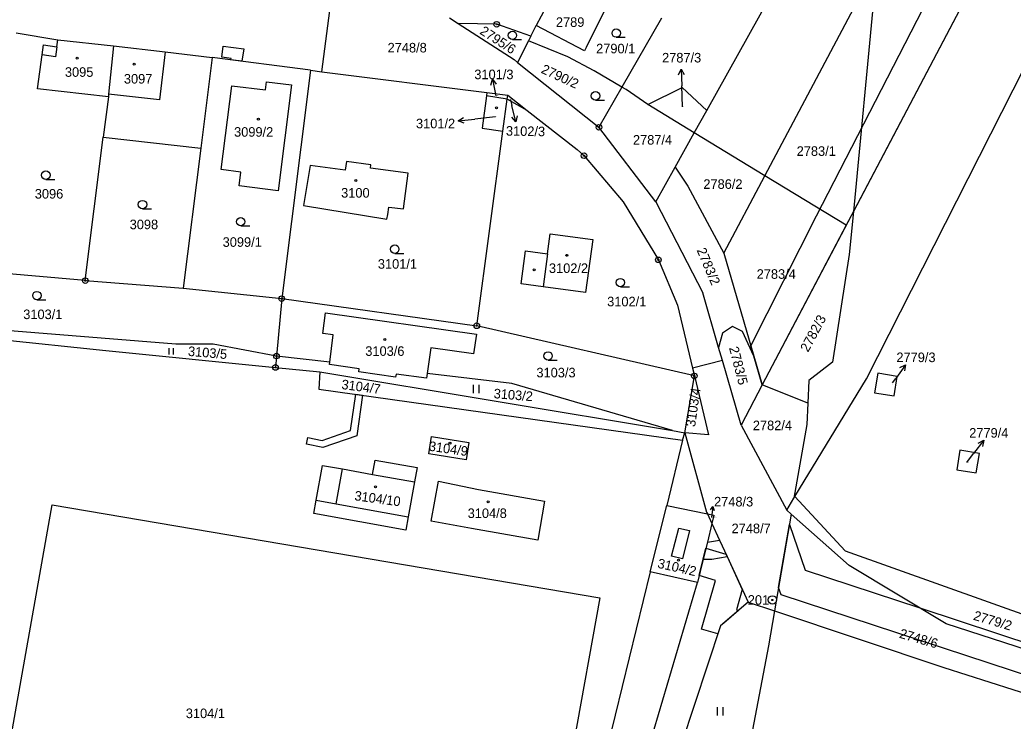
# Model space of a CAD drawing. Extents: x -755819 to -753140, y -1169796 to -1166000.
# Drawn here: x -753865.3 to -753688.9, y -1169141 to -1169016.5 of the extents above; entities that cross this region are included whole.
import ezdxf

# ---------------------------------------------------------------- set-up
doc = ezdxf.new("R2010")
doc.units = 0
for name, color, linetype in [('Vrstva 1', 7, 'Continuous'), ('Vrstva 16', 7, 'Continuous'), ('Vrstva 17', 7, 'Continuous'), ('Vrstva 18', 7, 'Continuous'), ('Vrstva 19', 7, 'Continuous'), ('Vrstva 24', 7, 'Continuous'), ('Vrstva 25', 7, 'Continuous'), ('Vrstva 27', 7, 'Continuous'), ('Vrstva 4', 7, 'Continuous'), ('Vrstva 6', 7, 'Continuous')]:
    doc.layers.add(name, color=color, linetype=linetype)

msp = doc.modelspace()

# ---------------------------------------------------------------- linework, layer by layer
at = {"layer": 'Vrstva 1'}
for p, q in [((-753655.68, -1168933.42), (-753717.26, -1169050.5)), ((-753714.92, -1169080.25), (-753658.26, -1168968.34)), ((-753743.31, -1169032.56), (-753710.51, -1168973.77)), ((-753768.22, -1169007.42), (-753773.61, -1169017.48)), ((-753732.98, -1169044.16), (-753713.1, -1169006.62)), ((-753713.1, -1169006.62), (-753717.26, -1169050.5)), ((-753811.64, -1169025.68), (-753810.05, -1169013.44)), ((-753761.35, -1169014.59), (-753764.74, -1169021.36)), ((-753788.98, -1169016.12), (-753787.44, -1169017.11)), ((-753751.33, -1169016.18), (-753758.36, -1169028.42)), ((-753780.6, -1169017.26), (-753787.44, -1169017.11)), ((-753787.44, -1169017.11), (-753777.53, -1169023.52)), ((-753774.55, -1169019.36), (-753780.6, -1169017.26)), ((-753774.55, -1169019.36), (-753773.61, -1169017.48)), ((-753765.04, -1169021.97), (-753773.61, -1169017.48)), ((-753865.93, -1169018.77), (-753858.53, -1169020.01)), ((-753858.7, -1169021.25), (-753858.53, -1169020.01)), ((-753858.53, -1169020.01), (-753848.65, -1169021.08)), ((-753774.98, -1169020.21), (-753776.89, -1169024.03)), ((-753774.55, -1169019.36), (-753774.98, -1169020.21)), ((-753767.99, -1169023.04), (-753774.98, -1169020.21)), ((-753861.32, -1169022.71), (-753861.07, -1169020.92)), ((-753861.07, -1169020.92), (-753858.7, -1169021.25)), ((-753848.65, -1169021.08), (-753849.52, -1169029.69)), ((-753848.65, -1169021.08), (-753839.47, -1169022.16)), ((-753764.74, -1169021.36), (-753765.04, -1169021.97)), ((-753862.16, -1169028.74), (-753861.32, -1169022.71)), ((-753839.47, -1169022.16), (-753831.11, -1169023.14)), ((-753831.11, -1169023.14), (-753833.15, -1169039.26)), ((-753813.68, -1169025.42), (-753831.11, -1169023.14)), ((-753777.53, -1169023.52), (-753776.89, -1169024.03)), ((-753763.28, -1169025.54), (-753767.99, -1169023.04)), ((-753813.68, -1169025.42), (-753818.79, -1169065.99)), ((-753813.68, -1169025.42), (-753811.64, -1169025.68)), ((-753776.89, -1169024.03), (-753762.45, -1169035.55)), ((-753758.36, -1169028.42), (-753763.28, -1169025.54)), ((-753811.64, -1169025.68), (-753782.37, -1169029.4)), ((-753849.57, -1169030.14), (-753862.16, -1169028.74)), ((-753829.51, -1169043.06), (-753827.66, -1169028.18)), ((-753827.66, -1169028.18), (-753821.68, -1169028.93)), ((-753821.68, -1169028.93), (-753821.5, -1169027.46)), ((-753821.5, -1169027.46), (-753817.03, -1169028.02)), ((-753817.03, -1169028.02), (-753819.4, -1169046.86)), ((-753758.36, -1169028.42), (-753762.45, -1169035.55)), ((-753757.6, -1169028.86), (-753758.36, -1169028.42)), ((-753753.77, -1169031.51), (-753757.6, -1169028.86)), ((-753753.77, -1169031.51), (-753747.69, -1169028.48)), ((-753747.69, -1169028.48), (-753743.31, -1169032.56)), ((-753849.57, -1169030.14), (-753850.47, -1169037.33)), ((-753849.52, -1169029.69), (-753849.57, -1169030.14)), ((-753782.42, -1169029.97), (-753783.18, -1169035.69)), ((-753782.37, -1169029.4), (-753782.42, -1169029.97)), ((-753778.72, -1169030.54), (-753782.42, -1169029.97)), ((-753782.37, -1169029.4), (-753778.63, -1169029.87)), ((-753779.49, -1169036.27), (-753778.72, -1169030.54)), ((-753778.72, -1169030.54), (-753778.63, -1169029.87)), ((-753775.21, -1169032.55), (-753778.72, -1169030.54)), ((-753778.63, -1169029.87), (-753775.21, -1169032.55)), ((-753775.21, -1169032.55), (-753766.34, -1169039.51)), ((-753745.53, -1169036.55), (-753753.77, -1169031.51)), ((-753745.53, -1169036.55), (-753743.31, -1169032.56)), ((-753783.18, -1169035.69), (-753779.49, -1169036.27)), ((-753752.35, -1169048.78), (-753762.45, -1169035.55)), ((-753853.66, -1169062.79), (-753850.47, -1169037.33)), ((-753850.47, -1169037.33), (-753833.15, -1169039.26)), ((-753784.15, -1169070.81), (-753779.49, -1169036.27)), ((-753748.94, -1169042.66), (-753745.53, -1169036.55)), ((-753732.98, -1169044.16), (-753745.53, -1169036.55)), ((-753833.15, -1169039.26), (-753836.31, -1169064.15)), ((-753766.34, -1169039.51), (-753765.1, -1169040.6)), ((-753765.1, -1169040.6), (-753758.14, -1169048.81)), ((-753826.03, -1169043.5), (-753829.51, -1169043.06)), ((-753813.71, -1169042.36), (-753814.92, -1169049.45)), ((-753807.5, -1169043.19), (-753813.71, -1169042.36)), ((-753807.3, -1169041.63), (-753807.5, -1169043.19)), ((-753802.94, -1169042.21), (-753807.3, -1169041.63)), ((-753803.02, -1169042.81), (-753802.94, -1169042.21)), ((-753796.31, -1169043.72), (-753803.02, -1169042.81)), ((-753752.35, -1169048.78), (-753748.94, -1169042.66)), ((-753748.94, -1169042.66), (-753746.69, -1169045.99)), ((-753826.34, -1169045.98), (-753826.03, -1169043.5)), ((-753797.16, -1169050.06), (-753796.31, -1169043.72)), ((-753740.26, -1169057.92), (-753732.98, -1169044.16)), ((-753718.53, -1169052.92), (-753732.98, -1169044.16)), ((-753819.4, -1169046.86), (-753826.34, -1169045.98)), ((-753746.69, -1169045.99), (-753740.26, -1169057.92)), ((-753814.92, -1169049.45), (-753800.1, -1169051.87)), ((-753799.92, -1169051.07), (-753799.77, -1169049.72)), ((-753799.77, -1169049.72), (-753797.16, -1169050.06)), ((-753758.14, -1169048.81), (-753751.9, -1169059.1)), ((-753752.35, -1169048.78), (-753743.98, -1169064.96)), ((-753800.1, -1169051.87), (-753799.92, -1169051.07)), ((-753717.26, -1169050.5), (-753718.53, -1169052.92)), ((-753717.26, -1169050.5), (-753718.01, -1169058.13)), ((-753718.53, -1169052.92), (-753733.45, -1169081.29)), ((-753771.57, -1169058.03), (-753771.1, -1169054.5)), ((-753771.1, -1169054.5), (-753763.56, -1169055.51)), ((-753763.56, -1169055.51), (-753764.82, -1169064.9)), ((-753776.27, -1169063.35), (-753775.47, -1169057.51)), ((-753775.47, -1169057.51), (-753771.57, -1169058.03)), ((-753740.26, -1169057.92), (-753734.92, -1169076.23)), ((-753718.01, -1169058.13), (-753720.95, -1169077.25)), ((-753751.9, -1169059.1), (-753748.5, -1169067.13)), ((-753853.66, -1169062.79), (-753871.12, -1169061.26)), ((-753853.66, -1169062.79), (-753836.31, -1169064.15)), ((-753836.31, -1169064.15), (-753818.79, -1169065.99)), ((-753772.36, -1169063.88), (-753776.27, -1169063.35)), ((-753764.82, -1169064.9), (-753772.36, -1169063.88)), ((-753818.79, -1169065.99), (-753819.71, -1169076.19)), ((-753818.79, -1169065.99), (-753784.15, -1169070.81)), ((-753741.19, -1169074.67), (-753743.98, -1169064.96)), ((-753748.5, -1169067.13), (-753745.83, -1169078.37)), ((-753811.48, -1169072.19), (-753810.98, -1169068.54)), ((-753810.98, -1169068.54), (-753784.22, -1169072.32)), ((-753745.51, -1169079.73), (-753784.15, -1169070.81)), ((-753738.74, -1169070.93), (-753740.5, -1169072.14)), ((-753736.97, -1169071.85), (-753738.74, -1169070.93)), ((-753872.61, -1169072.82), (-753850.01, -1169075.2)), ((-753809.62, -1169072.44), (-753811.48, -1169072.19)), ((-753810.25, -1169077.3), (-753809.62, -1169072.44)), ((-753784.22, -1169072.32), (-753784.75, -1169075.81)), ((-753740.5, -1169072.14), (-753741.19, -1169074.67)), ((-753734.92, -1169076.23), (-753736.97, -1169071.85)), ((-753792.28, -1169074.75), (-753792.93, -1169079.32)), ((-753784.75, -1169075.81), (-753792.28, -1169074.75)), ((-753740.53, -1169076.97), (-753741.19, -1169074.67)), ((-753850.01, -1169075.2), (-753819.89, -1169078.21)), ((-753819.71, -1169076.19), (-753819.89, -1169078.21)), ((-753734.92, -1169076.23), (-753733.45, -1169081.29)), ((-753819.89, -1169078.21), (-753812.04, -1169079)), ((-753810.3, -1169077.72), (-753810.25, -1169077.3)), ((-753805.03, -1169078.45), (-753810.3, -1169077.72)), ((-753805.09, -1169078.98), (-753805.03, -1169078.45)), ((-753740.53, -1169076.97), (-753745.83, -1169078.37)), ((-753745.83, -1169078.37), (-753745.51, -1169079.73)), ((-753737.22, -1169088.46), (-753740.53, -1169076.97)), ((-753720.95, -1169077.25), (-753725.15, -1169080.53)), ((-753812.04, -1169079), (-753812.2, -1169082.06)), ((-753812.04, -1169079), (-753749.4, -1169089.44)), ((-753798.56, -1169079.92), (-753805.09, -1169078.98)), ((-753798.44, -1169079.42), (-753798.56, -1169079.92)), ((-753793.05, -1169080.12), (-753798.44, -1169079.42)), ((-753792.93, -1169079.32), (-753793.05, -1169080.12)), ((-753747.19, -1169089.82), (-753745.51, -1169079.73)), ((-753745.51, -1169079.73), (-753743, -1169090.2)), ((-753727.65, -1169101.15), (-753714.92, -1169080.25)), ((-753712.93, -1169079.24), (-753713.49, -1169082.7)), ((-753709.48, -1169079.8), (-753712.93, -1169079.24)), ((-753710.03, -1169083.26), (-753709.48, -1169079.8)), ((-753733.45, -1169081.29), (-753737.22, -1169088.46)), ((-753725.36, -1169084.57), (-753733.45, -1169081.29)), ((-753725.15, -1169080.53), (-753725.36, -1169084.57)), ((-753812.2, -1169082.06), (-753747.64, -1169091.13)), ((-753713.49, -1169082.7), (-753710.03, -1169083.26)), ((-753725.36, -1169084.57), (-753725.56, -1169088.33)), ((-753737.22, -1169088.46), (-753729.11, -1169103.54)), ((-753725.56, -1169088.33), (-753727.82, -1169101.42)), ((-753792.67, -1169093.58), (-753792.17, -1169090.47)), ((-753792.17, -1169090.47), (-753785.54, -1169091.53)), ((-753749.4, -1169089.44), (-753747.19, -1169089.82)), ((-753747.64, -1169091.13), (-753747.19, -1169089.82)), ((-753743, -1169090.2), (-753747.19, -1169089.82)), ((-753747.19, -1169089.82), (-753743.34, -1169103.9)), ((-753785.54, -1169091.53), (-753786.03, -1169094.63)), ((-753786.03, -1169094.63), (-753792.67, -1169093.58)), ((-753698.36, -1169092.94), (-753698.92, -1169096.4)), ((-753694.9, -1169093.5), (-753698.36, -1169092.94)), ((-753695.46, -1169096.95), (-753694.9, -1169093.5)), ((-753812.67, -1169101.82), (-753811.55, -1169095.61)), ((-753811.55, -1169095.61), (-753808, -1169096.25)), ((-753802.65, -1169097.21), (-753802.19, -1169094.66)), ((-753802.19, -1169094.66), (-753794.74, -1169096.01)), ((-753794.74, -1169096.01), (-753795.18, -1169098.56)), ((-753808, -1169096.25), (-753802.65, -1169097.21)), ((-753698.92, -1169096.4), (-753695.46, -1169096.95)), ((-753795.18, -1169098.56), (-753796.31, -1169104.76)), ((-753792.26, -1169105.51), (-753790.96, -1169098.43)), ((-753790.96, -1169098.43), (-753783.82, -1169099.88)), ((-753783.82, -1169099.88), (-753772.1, -1169101.95)), ((-753727.82, -1169101.42), (-753727.65, -1169101.15)), ((-753727.65, -1169101.15), (-753718.73, -1169110.78)), ((-753813.09, -1169104.15), (-753812.67, -1169101.82)), ((-753772.1, -1169101.95), (-753773.29, -1169108.87)), ((-753753.34, -1169114.52), (-753750.41, -1169102.75)), ((-753750.41, -1169102.75), (-753743.18, -1169104.24)), ((-753729.11, -1169103.54), (-753727.82, -1169101.42)), ((-753796.73, -1169107.1), (-753813.09, -1169104.15)), ((-753796.31, -1169104.76), (-753796.73, -1169107.1)), ((-753743.34, -1169103.9), (-753743.18, -1169104.24)), ((-753743.18, -1169104.24), (-753742.39, -1169105.96)), ((-753743.18, -1169104.24), (-753742.03, -1169104.48)), ((-753742.03, -1169104.48), (-753742.39, -1169105.96)), ((-753728.31, -1169104.25), (-753731.28, -1169121.48)), ((-753728.31, -1169104.25), (-753729.11, -1169103.54)), ((-753718.03, -1169113.38), (-753728.31, -1169104.25)), ((-753785.1, -1169106.85), (-753792.26, -1169105.51)), ((-753742.39, -1169105.96), (-753743.2, -1169109.26)), ((-753742.39, -1169105.96), (-753741.04, -1169108.9)), ((-753773.29, -1169108.87), (-753785.1, -1169106.85)), ((-753743.2, -1169109.26), (-753743.93, -1169112.25)), ((-753741.04, -1169108.9), (-753739.71, -1169111.79)), ((-753739.71, -1169111.79), (-753735.98, -1169119.91)), ((-753718.73, -1169110.78), (-753676.6, -1169125.84)), ((-753743.93, -1169112.25), (-753744.95, -1169116.41)), ((-753700.78, -1169123.75), (-753718.03, -1169113.38)), ((-753744.95, -1169116.41), (-753753.34, -1169114.52)), ((-753735.98, -1169119.91), (-753740.86, -1169124.13)), ((-753735.98, -1169119.91), (-753731.28, -1169121.48)), ((-753731.28, -1169121.48), (-753732.35, -1169127.65)), ((-753731.28, -1169121.48), (-753701.19, -1169131.54)), ((-753740.86, -1169124.13), (-753752.45, -1169159.21)), ((-753686.35, -1169128.41), (-753700.78, -1169123.75)), ((-753732.35, -1169127.65), (-753739.11, -1169162.95)), ((-753701.19, -1169131.54), (-753677.18, -1169139.23))]:
    msp.add_line(p, q, dxfattribs=at)
at = {"layer": 'Vrstva 16'}
for p, q in [((-753747.86, -1169025.2), (-753747.76, -1169028.2)), ((-753781.38, -1169027.01), (-753780.74, -1169029.94)), ((-753747.63, -1169031.92), (-753747.76, -1169028.2)), ((-753778.14, -1169030.66), (-753777.9, -1169031.68)), ((-753777.21, -1169034.6), (-753777.9, -1169031.68)), ((-753787.46, -1169034.41), (-753784.48, -1169034.09)), ((-753780.82, -1169033.69), (-753784.48, -1169034.09)), ((-753708, -1169077.73), (-753709.75, -1169080.17)), ((-753710.32, -1169080.97), (-753709.75, -1169080.17)), ((-753694.12, -1169091.15), (-753695.95, -1169093.53)), ((-753697.13, -1169095.08), (-753695.95, -1169093.53)), ((-753742.25, -1169102.9), (-753742.45, -1169104.9))]:
    msp.add_line(p, q, dxfattribs=at)
for points in [[(-753748.33, -1169026.22), (-753747.86, -1169025.2), (-753747.33, -1169026.19)], [(-753781.66, -1169028.09), (-753781.38, -1169027.01), (-753780.68, -1169027.88)], [(-753786.41, -1169034.8), (-753787.46, -1169034.41), (-753786.52, -1169033.81)], [(-753776.96, -1169033.51), (-753777.21, -1169034.6), (-753777.93, -1169033.74)], [(-753708.99, -1169078.25), (-753708, -1169077.73), (-753708.18, -1169078.84)], [(-753695.13, -1169091.64), (-753694.12, -1169091.15), (-753694.34, -1169092.25)], [(-753742.65, -1169103.53), (-753742.25, -1169102.9), (-753741.98, -1169103.6)]]:
    msp.add_lwpolyline(points, dxfattribs=at)
at = {"layer": 'Vrstva 24'}
for centre, radius in [((-753780.6, -1169017.26), 0.5), ((-753780.6, -1169017.26), 0.1), ((-753762.45, -1169035.55), 0.5), ((-753762.45, -1169035.55), 0.1), ((-753765.1, -1169040.6), 0.5), ((-753765.1, -1169040.6), 0.1), ((-753751.9, -1169059.1), 0.5), ((-753751.9, -1169059.1), 0.1), ((-753853.66, -1169062.79), 0.5), ((-753853.66, -1169062.79), 0.1), ((-753818.79, -1169065.99), 0.5), ((-753818.79, -1169065.99), 0.1), ((-753784.15, -1169070.81), 0.5), ((-753784.15, -1169070.81), 0.1), ((-753819.71, -1169076.19), 0.5), ((-753819.71, -1169076.19), 0.1), ((-753819.89, -1169078.21), 0.5), ((-753819.89, -1169078.21), 0.1), ((-753745.51, -1169079.73), 0.5), ((-753745.51, -1169079.73), 0.1), ((-753731.65, -1169119.52), 0.75), ((-753731.65, -1169119.52), 0.1)]:
    msp.add_circle(centre, radius, dxfattribs=at)
at = {"layer": 'Vrstva 25'}
for p, q in [((-753777.82, -1169019.97), (-753776.22, -1169019.97)), ((-753759.38, -1169019.57), (-753757.78, -1169019.57)), ((-753763.06, -1169030.71), (-753761.46, -1169030.71)), ((-753860.66, -1169044.8), (-753859.06, -1169044.8)), ((-753843.5, -1169050.04), (-753841.9, -1169050.04)), ((-753826.07, -1169053.07), (-753824.47, -1169053.07)), ((-753798.71, -1169057.96), (-753797.11, -1169057.96)), ((-753758.65, -1169063.89), (-753757.05, -1169063.89)), ((-753862.25, -1169066.21), (-753860.65, -1169066.21)), ((-753838.77, -1169075.94), (-753838.77, -1169074.78)), ((-753837.99, -1169075.94), (-753837.99, -1169074.78)), ((-753771.49, -1169076.93), (-753769.89, -1169076.93)), ((-753784.72, -1169082.8), (-753784.72, -1169081.3)), ((-753783.72, -1169082.8), (-753783.72, -1169081.3)), ((-753741.4, -1169140.04), (-753741.4, -1169138.54)), ((-753740.4, -1169140.04), (-753740.4, -1169138.54))]:
    msp.add_line(p, q, dxfattribs=at)
for centre, radius in [((-753777.82, -1169019.22), 0.75), ((-753759.38, -1169018.82), 0.75), ((-753855.1, -1169023.26), 0.175), ((-753844.96, -1169024.32), 0.175), ((-753763.06, -1169029.96), 0.75), ((-753780.66, -1169032.09), 0.175), ((-753822.93, -1169034.11), 0.175), ((-753860.66, -1169044.05), 0.75), ((-753805.63, -1169045.01), 0.175), ((-753843.5, -1169049.29), 0.75), ((-753826.07, -1169052.32), 0.75), ((-753798.71, -1169057.21), 0.75), ((-753768.15, -1169058.3), 0.175), ((-753773.95, -1169060.87), 0.175), ((-753758.65, -1169063.14), 0.75), ((-753862.25, -1169065.46), 0.75), ((-753800.47, -1169073.26), 0.175), ((-753771.49, -1169076.18), 0.75), ((-753788.9, -1169091.67), 0.175), ((-753802.15, -1169099.41), 0.175), ((-753782.11, -1169102.11), 0.175), ((-753748.31, -1169112.44), 0.175)]:
    msp.add_circle(centre, radius, dxfattribs=at)
at = {"layer": 'Vrstva 27'}
for p, q in [((-753723.84, -1169051.26), (-753702.26, -1169009.37)), ((-753696.4, -1169010.84), (-753733.45, -1169081.29)), ((-753829.39, -1169023.12), (-753829.15, -1169021.14)), ((-753829.15, -1169021.14), (-753825.48, -1169021.6)), ((-753825.48, -1169021.6), (-753825.84, -1169023.83)), ((-753827.78, -1169023.32), (-753829.39, -1169023.12)), ((-753827.82, -1169023.57), (-753827.78, -1169023.32)), ((-753825.84, -1169023.83), (-753827.82, -1169023.57)), ((-753735.47, -1169074.35), (-753723.84, -1169051.26)), ((-753733.45, -1169081.29), (-753735.47, -1169074.35)), ((-753806.54, -1169089.44), (-753805.6, -1169082.99)), ((-753805.6, -1169082.99), (-753804.41, -1169083.15)), ((-753804.41, -1169083.15), (-753805.46, -1169090.34)), ((-753814.39, -1169091.82), (-753814.15, -1169090.64)), ((-753814.15, -1169090.64), (-753811.57, -1169091.18)), ((-753811.57, -1169091.18), (-753806.54, -1169089.44)), ((-753805.46, -1169090.34), (-753811.49, -1169092.43)), ((-753811.49, -1169092.43), (-753814.39, -1169091.82)), ((-753730.56, -1169117.29), (-753728.63, -1169106.12)), ((-753728.63, -1169106.12), (-753725.81, -1169114.22)), ((-753743.93, -1169112.25), (-753743.46, -1169110.34)), ((-753743.46, -1169110.34), (-753739.91, -1169111.37)), ((-753739.91, -1169111.37), (-753739.71, -1169111.79)), ((-753739.71, -1169111.79), (-753737, -1169117.68)), ((-753744.65, -1169115.2), (-753743.93, -1169112.25)), ((-753741.74, -1169116.04), (-753744.65, -1169115.2)), ((-753725.81, -1169114.22), (-753705.48, -1169120.92)), ((-753744.22, -1169124.69), (-753741.74, -1169116.04)), ((-753730.1, -1169118.59), (-753730.56, -1169117.29)), ((-753737, -1169117.68), (-753738.04, -1169121.27)), ((-753678.5, -1169135.61), (-753730.1, -1169118.59)), ((-753737.67, -1169121.38), (-753740.3, -1169123.65)), ((-753738.04, -1169121.27), (-753737.67, -1169121.38)), ((-753705.48, -1169120.92), (-753676.8, -1169130.38)), ((-753740.86, -1169124.13), (-753741.32, -1169125.52)), ((-753740.3, -1169123.65), (-753740.86, -1169124.13)), ((-753741.32, -1169125.52), (-753744.22, -1169124.69))]:
    msp.add_line(p, q, dxfattribs=at)
at = {"layer": 'Vrstva 4'}
for p, q in [((-753858.7, -1169021.25), (-753858.95, -1169023.04)), ((-753858.95, -1169023.04), (-753861.32, -1169022.71)), ((-753839.47, -1169022.16), (-753840.5, -1169030.69)), ((-753840.5, -1169030.69), (-753849.52, -1169029.69)), ((-753771.57, -1169058.03), (-753772.36, -1169063.88)), ((-753747.64, -1169091.13), (-753750.41, -1169102.75)), ((-753809.11, -1169102.46), (-753808, -1169096.25)), ((-753802.65, -1169097.21), (-753795.18, -1169098.56)), ((-753870.76, -1169165.82), (-753859.55, -1169102.65)), ((-753859.55, -1169102.65), (-753762.3, -1169119.12)), ((-753812.67, -1169101.82), (-753809.11, -1169102.46)), ((-753809.11, -1169102.46), (-753796.31, -1169104.76)), ((-753749.55, -1169111.74), (-753748.27, -1169106.76)), ((-753748.27, -1169106.76), (-753746.36, -1169107.21)), ((-753746.36, -1169107.21), (-753747.61, -1169112.23)), ((-753743.2, -1169109.26), (-753741.04, -1169108.9)), ((-753747.61, -1169112.23), (-753749.55, -1169111.74)), ((-753742.38, -1169112.27), (-753739.71, -1169111.79)), ((-753743.93, -1169112.25), (-753742.38, -1169112.27)), ((-753753.34, -1169114.52), (-753769.71, -1169181.41)), ((-753762.3, -1169119.12), (-753773.36, -1169180.8))]:
    msp.add_line(p, q, dxfattribs=at)
at = {"layer": 'Vrstva 6'}
for p, q in [((-753837.57, -1169074.1), (-753897.78, -1169069.25)), ((-753830.98, -1169074.11), (-753837.57, -1169074.1)), ((-753819.71, -1169076.19), (-753830.98, -1169074.11)), ((-753810.25, -1169077.3), (-753819.71, -1169076.19)), ((-753777.94, -1169081.07), (-753792.93, -1169079.32)), ((-753749.4, -1169089.44), (-753777.94, -1169081.07)), ((-753764.48, -1169182.29), (-753744.95, -1169116.41))]:
    msp.add_line(p, q, dxfattribs=at)

# ---------------------------------------------------------------- texts
at = {"layer": 'Vrstva 16'}
for s, p in [('2787/3', (-753751.24, -1169024.04)), ('3101/3', (-753784.58, -1169027.01)), ('3101/2', (-753794.94, -1169035.73)), ('2779/3', (-753709.63, -1169077.27)), ('2779/4', (-753696.7, -1169090.69)), ('2748/3', (-753742.01, -1169102.91))]:
    msp.add_text(s, height=1.7, dxfattribs=at).set_placement(p)
msp.add_text('3102/3', height=1.7, rotation=358.9581, dxfattribs=at).set_placement((-753778.98, -1169037.03))
at = {"layer": 'Vrstva 17'}
msp.add_text('201', height=1.7, dxfattribs=at).set_placement((-753736.02, -1169120.37))
at = {"layer": 'Vrstva 18'}
for s, rotation, p in [('2795/6', 327.1016, (-753783.75, -1169018.86)), ('2790/2', 335.1803, (-753772.86, -1169025.82)), ('2783/2', 293.0106, (-753745.13, -1169057.38)), ('2782/3', 61.8794, (-753725.31, -1169075.61)), ('3103/5', 355.2338, (-753835.48, -1169076.15)), ('2783/5', 284.5881, (-753739.36, -1169074.74)), ('3104/7', 352.5409, (-753808.24, -1169082.03)), ('3103/2', 355.5203, (-753781.19, -1169083.67)), ('3103/4', 82.0476, (-753745.37, -1169088.85)), ('2779/2', 343.6028, (-753696.08, -1169123.01)), ('2748/6', 343.8893, (-753709.23, -1169126.21))]:
    msp.add_text(s, height=1.7, rotation=rotation, dxfattribs=at).set_placement(p)
for s, height, p in [('2748/8', 1.7, (-753799.98, -1169022.26)), ('2790/1', 1.7, (-753762.95, -1169022.42)), ('3101/3', 0.1, (-753780.73, -1169029.94)), ('3102/3', 0.1, (-753778.38, -1169030.62)), ('2787/3', 0.1, (-753747.62, -1169031.92)), ('2787/4', 1.7, (-753756.41, -1169038.63)), ('2783/1', 1.7, (-753727.34, -1169040.63)), ('2786/2', 1.7, (-753743.91, -1169046.49)), ('3096', 1.7, (-753862.63, -1169048.22)), ('3098', 1.7, (-753845.78, -1169053.66)), ('3099/1', 1.7, (-753829.27, -1169056.79)), ('3101/1', 1.7, (-753801.71, -1169060.68)), ('2783/4', 1.7, (-753734.44, -1169062.47)), ('3102/1', 1.7, (-753760.99, -1169067.36)), ('3103/1', 1.7, (-753864.68, -1169069.63)), ('3103/3', 1.7, (-753773.55, -1169079.98)), ('2779/3', 0.1, (-753710.64, -1169081.2)), ('2782/4', 1.7, (-753735.12, -1169089.36)), ('2779/4', 0.1, (-753697.12, -1169095.08)), ('2748/3', 0.2, (-753742.42, -1169104.9)), ('2748/7', 1.7, (-753738.9, -1169107.66)), ('3104/1', 1.7, (-753835.81, -1169140.51))]:
    msp.add_text(s, height=height, dxfattribs=at).set_placement(p)
at = {"layer": 'Vrstva 19'}
for s, height, p in [('2789', 1.7, (-753770.09, -1169017.72)), ('3095', 1.7, (-753857.28, -1169026.59)), ('3097', 1.7, (-753846.81, -1169027.79)), ('3101/2', 0.1, (-753781.03, -1169033.69)), ('3099/2', 1.7, (-753827.24, -1169037.23)), ('3100', 1.7, (-753808.23, -1169048.05)), ('3102/2', 1.7, (-753771.33, -1169061.43)), ('3103/6', 1.7, (-753803.94, -1169076.16)), ('3104/8', 1.7, (-753785.76, -1169104.96))]:
    msp.add_text(s, height=height, dxfattribs=at).set_placement(p)
for s, rotation, p in [('3104/9', 351.8534, (-753792.74, -1169092.99)), ('3104/10', 352.3117, (-753805.94, -1169101.8)), ('3104/2', 347.3843, (-753752.15, -1169113.78))]:
    msp.add_text(s, height=1.7, rotation=rotation, dxfattribs=at).set_placement(p)

doc.saveas('drawing.dxf')
